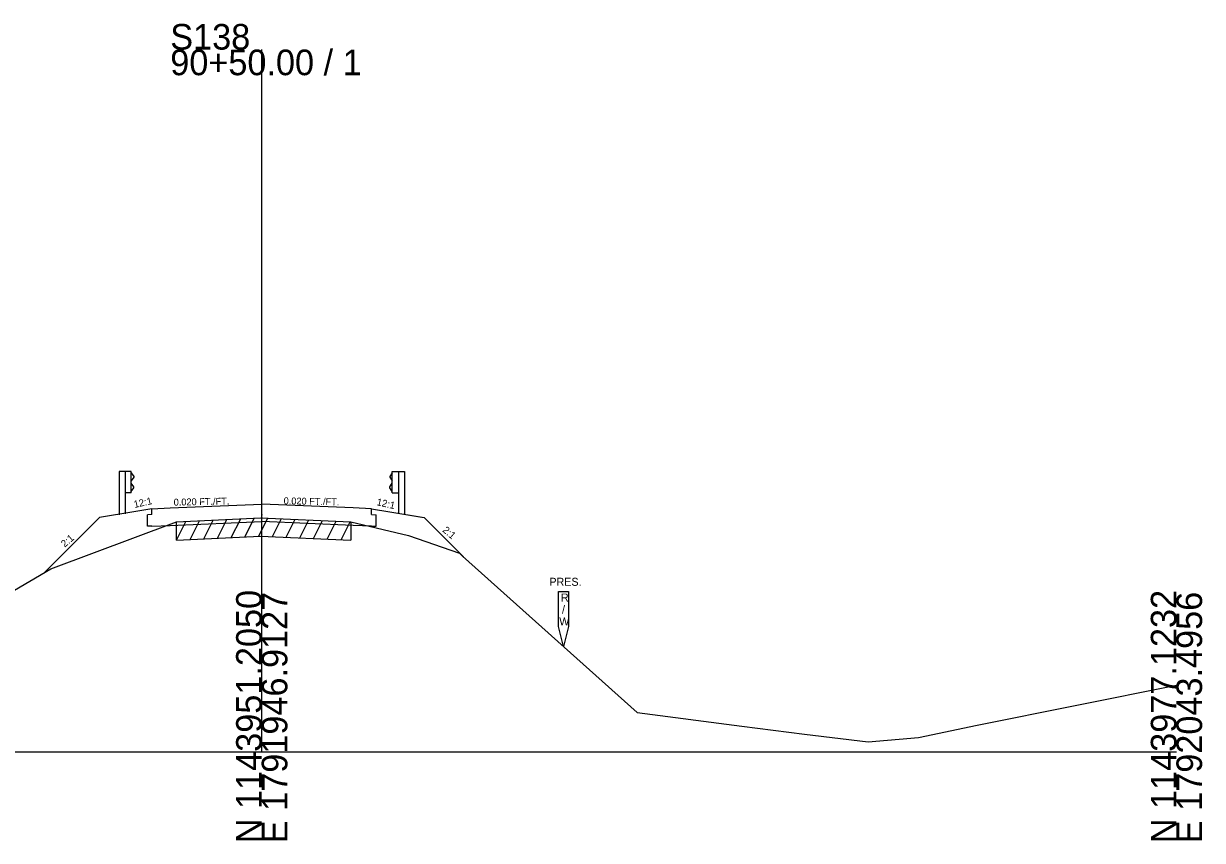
# Model space of a CAD drawing. Extents: x -26 to 1203, y -10 to 19606.
# Drawn here: x 1074 to 1202.8, y 990.3 to 1079.6 of the extents above; entities that cross this region are included whole.
import ezdxf

# ---------------------------------------------------------------- set-up
doc = ezdxf.new("R2010")
doc.units = 0
for name, color, linetype in [('RD_EX_Driveway', 7, 'Continuous'), ('RD_GPK_XS_Cell', 7, 'Continuous'), ('RD_XS_Base', 7, 'Continuous'), ('RD_XS_EarthShd', 7, 'Continuous'), ('RD_XS_ExGround', 7, 'Continuous'), ('RD_XS_ExPaveRet', 7, 'Continuous'), ('RD_XS_ExRW', 7, 'Continuous'), ('RD_XS_GR', 7, 'Continuous'), ('RD_XS_Pave', 7, 'Continuous'), ('RD_XS_TieSlope', 7, 'Continuous'), ('RD_XS_TX_Slope', 7, 'Continuous')]:
    doc.layers.add(name, color=color, linetype=linetype)

msp = doc.modelspace()

# ---------------------------------------------------------------- linework, layer by layer
at = {"layer": 'RD_GPK_XS_Cell'}
for p, q in [((1100, 1000), (1100, 1076.75)), ((1000, 1000), (1100, 1000)), ((1100, 1000), (1200, 1000))]:
    msp.add_line(p, q, dxfattribs=at)
at = {"layer": 'RD_XS_Base'}
for p, q in [((1088, 1025.93), (1087.5, 1025.91)), ((1087.5, 1024.64), (1087.5, 1025.91)), ((1088, 1025.93), (1088, 1026.56)), ((1112, 1025.93), (1112, 1026.56)), ((1112, 1025.93), (1112.5, 1025.91)), ((1112.5, 1024.64), (1112.5, 1025.91)), ((1088, 1024.66), (1087.5, 1024.64)), ((1088, 1024.66), (1090, 1024.74)), ((1090, 1024.74), (1100, 1025.16)), ((1110, 1024.74), (1100, 1025.16)), ((1112, 1024.66), (1110, 1024.74)), ((1112, 1024.66), (1112.5, 1024.64))]:
    msp.add_line(p, q, dxfattribs=at)
at = {"layer": 'RD_XS_EarthShd'}
for p, q in [((1086, 1026.23), (1082.25, 1025.61)), ((1086, 1026.23), (1082.5, 1025.65)), ((1088, 1026.56), (1086, 1026.23)), ((1112, 1026.56), (1114, 1026.23)), ((1114, 1026.23), (1117.5, 1025.65)), ((1114, 1026.23), (1117.75, 1025.61)), ((1122.06, 1021.3), (1117.75, 1025.61))]:
    msp.add_line(p, q, dxfattribs=at)
at = {"layer": 'RD_XS_ExGround'}
msp.add_lwpolyline([(1005.59, 1005.33), (1006.8, 1005.39), (1010.5, 1005.43), (1043.22, 1005.89), (1053.57, 1005.91), (1057.93, 1008.86), (1076.93, 1020.01), (1090.67, 1025.12), (1099.85, 1025.58), (1109.73, 1025.12), (1116.04, 1023.64), (1121.62, 1021.69), (1121.96, 1021.38), (1141.05, 1004.28), (1152.48, 1002.81), (1159.33, 1001.93), (1166.3, 1001.09), (1171.79, 1001.57), (1178.22, 1002.92), (1200, 1007.27)], dxfattribs=at)
at = {"layer": 'RD_XS_ExPaveRet'}
for p, q in [((1090.67, 1023.12), (1091.7, 1025.17)), ((1090.67, 1023.12), (1090.67, 1025.12)), ((1092.17, 1023.19), (1093.2, 1025.25)), ((1093.67, 1023.27), (1094.7, 1025.32)), ((1095.17, 1023.35), (1096.2, 1025.4)), ((1096.67, 1023.42), (1097.7, 1025.47)), ((1098.17, 1023.5), (1099.2, 1025.55)), ((1099.67, 1023.58), (1100.66, 1025.55)), ((1101.17, 1023.52), (1102.15, 1025.48)), ((1102.67, 1023.45), (1103.65, 1025.41)), ((1104.17, 1023.38), (1105.15, 1025.34)), ((1105.67, 1023.31), (1106.65, 1025.27)), ((1107.17, 1023.24), (1108.15, 1025.2)), ((1108.67, 1023.17), (1109.65, 1025.13)), ((1109.73, 1025.12), (1109.73, 1023.12)), ((1090.67, 1023.12), (1099.85, 1023.58)), ((1099.85, 1023.58), (1109.73, 1023.12))]:
    msp.add_line(p, q, dxfattribs=at)
at = {"layer": 'RD_XS_ExRW'}
msp.add_lwpolyline([(1132.45, 1017.51), (1133.55, 1017.51), (1133.55, 1013.68), (1133, 1011.5), (1132.45, 1013.68)], close=True, dxfattribs=at)
at = {"layer": 'RD_XS_GR'}
for p, q in [((1084.4, 1030.65), (1084.4, 1025.88)), ((1085.06, 1030.65), (1084.4, 1030.65)), ((1085.06, 1030.65), (1085.06, 1025.99)), ((1085.73, 1030.65), (1085.06, 1030.65)), ((1085.73, 1028.31), (1085.73, 1030.65)), ((1085.73, 1030.5), (1086, 1030.1)), ((1086, 1030), (1085.73, 1029.6)), ((1086, 1030.1), (1086, 1030)), ((1114.27, 1030.5), (1114, 1030.1)), ((1114, 1030.1), (1114, 1030)), ((1114, 1030), (1114.27, 1029.6)), ((1114.27, 1028.31), (1114.27, 1030.65)), ((1114.27, 1030.65), (1114.94, 1030.65)), ((1114.94, 1030.65), (1114.94, 1025.99)), ((1114.94, 1030.65), (1115.6, 1030.65)), ((1115.6, 1030.65), (1115.6, 1025.88)), ((1086, 1028.96), (1085.73, 1029.36)), ((1085.73, 1028.46), (1086, 1028.86)), ((1086, 1028.86), (1086, 1028.96)), ((1114, 1028.96), (1114.27, 1029.36)), ((1114, 1028.86), (1114, 1028.96)), ((1114.27, 1028.46), (1114, 1028.86)), ((1085.73, 1028.31), (1085.06, 1028.31)), ((1114.27, 1028.31), (1114.94, 1028.31))]:
    msp.add_line(p, q, dxfattribs=at)
at = {"layer": 'RD_XS_Pave'}
for p, q in [((1088, 1026.56), (1090, 1026.65)), ((1090, 1026.65), (1100, 1027.06)), ((1110, 1026.65), (1100, 1027.06)), ((1112, 1026.56), (1110, 1026.65))]:
    msp.add_line(p, q, dxfattribs=at)
at = {"layer": 'RD_XS_TieSlope'}
msp.add_line((1082.25, 1025.61), (1076.25, 1019.61), dxfattribs=at)

# ---------------------------------------------------------------- texts
at = {"layer": 'RD_EX_Driveway'}
msp.add_text('544.79', height=0.0975, rotation=90, dxfattribs=at).set_placement((1100.1, 1025.58))
at = {"layer": 'RD_GPK_XS_Cell'}
for s, p in [('S138', (1090, 1076.75)), ('90+50.00 / 1', (1090, 1073.95))]:
    msp.add_text(s, height=2.8, dxfattribs=at).set_placement(p)
for s, p in [('N 1143951.2050', (1100, 990)), ('E 1791946.9127', (1102.8, 990)), ('N 1143977.1232', (1200, 990)), ('E 1792043.4956', (1202.8, 990))]:
    msp.add_text(s, height=2.8, rotation=90, dxfattribs=at).set_placement(p)
at = {"layer": 'RD_XS_ExRW'}
for s, p in [('PRES.', (1131.45, 1018.14)), ('R', (1132.71, 1016.42)), ('/', (1132.83, 1015.11)), ('W', (1132.53, 1013.8))]:
    msp.add_text(s, height=0.875, dxfattribs=at).set_placement(p)
at = {"layer": 'RD_XS_TX_Slope'}
for s, height, rotation, p in [('12:1', 0.778, 12.7511, (1086.1, 1026.64)), ('0.020 FT./FT.', 0.7518, 1.1916, (1090.38, 1026.9)), ('0.020 FT./FT.', 0.7518, 358.8084, (1102.39, 1027.06)), ('12:1', 0.778, 347.2489, (1112.51, 1026.96)), ('2:1', 0.778, 319.3411, (1119.7, 1024.12)), ('2:1', 0.778, 40.6589, (1078.46, 1022.3))]:
    msp.add_text(s, height=height, rotation=rotation, dxfattribs=at).set_placement(p)

doc.saveas('drawing.dxf')
